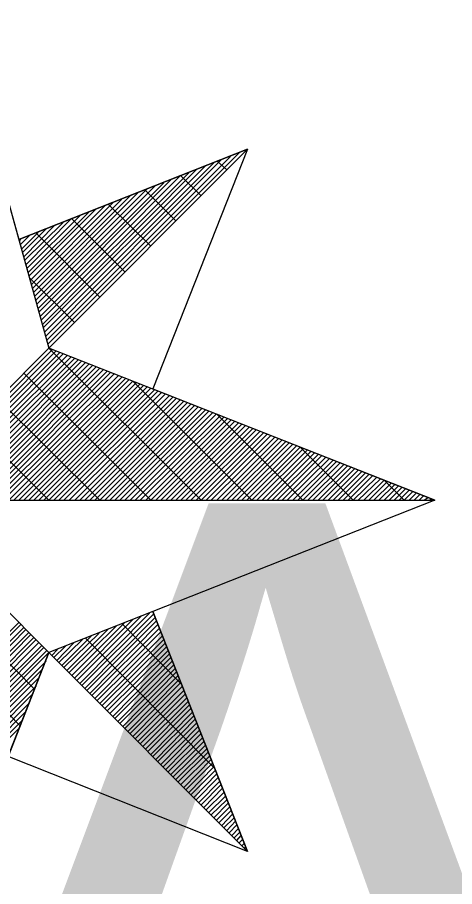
# Model space of a CAD drawing. Extents: x -729889 to -691139, y -995431 to -974354.
# Drawn here: x -725496.228 to -725495.167, y -978472.446 to -978470.34 of the extents above; entities that cross this region are included whole.
import ezdxf

# ---------------------------------------------------------------- set-up
doc = ezdxf.new("R2010")
doc.units = 0
doc.layers.add('Atributy', color=7, linetype='Continuous')
doc.layers.add('Světelný bod se zemním svítidlem', color=7, linetype='Continuous')

# ---------------------------------------------------------------- blocks, each defined once
blk = doc.blocks.new('Světlo')
at = {"layer": 'Světelný bod se zemním svítidlem'}
for p, q in [((0, 1.6939), (0.3687, 0.3687)), ((0, 1.6939), (0.2957, 0.6313)), ((0.8504, 0.8504), (0.2957, 0.6313)), ((0.2957, 0.6313), (0.8504, 0.8504)), ((0.3687, 0.3687), (0.8504, 0.8504)), ((0.8504, 0.8504), (0.3687, 0.3687)), ((0.8504, 0.8504), (0.6209, 0.2696)), ((0.3617, 0.3983), (0.7878, 0.8261)), ((0.3635, 0.3878), (0.8087, 0.833)), ((0.367, 0.3791), (0.8296, 0.8417)), ((0.353, 0.4261), (0.727, 0.8017)), ((0.3548, 0.4174), (0.7478, 0.8104)), ((0.3583, 0.407), (0.7687, 0.8174)), ((0.8, 0.8), (0.7774, 0.8209)), ((0.3478, 0.4452), (0.687, 0.7861)), ((0.3496, 0.4365), (0.7078, 0.793)), ((0.7374, 0.7374), (0.6887, 0.7861)), ((0.3391, 0.4748), (0.6261, 0.7617)), ((0.3426, 0.4643), (0.647, 0.7687)), ((0.3443, 0.4557), (0.6661, 0.7774)), ((0.3322, 0.5043), (0.5652, 0.7374)), ((0.3339, 0.4939), (0.5861, 0.7461)), ((0.3374, 0.4852), (0.6052, 0.753)), ((0.6765, 0.6765), (0.6017, 0.7513)), ((0.327, 0.5235), (0.5252, 0.7217)), ((0.3287, 0.513), (0.5443, 0.7287)), ((0.6157, 0.6157), (0.513, 0.7165)), ((0.3183, 0.5513), (0.4643, 0.6974)), ((0.32, 0.5426), (0.4835, 0.7061)), ((0.3235, 0.5322), (0.5043, 0.713)), ((0.313, 0.5704), (0.4226, 0.6817)), ((0.3148, 0.5617), (0.4435, 0.6887)), ((0.553, 0.553), (0.4243, 0.6817)), ((0.3043, 0.6), (0.3617, 0.6574)), ((0.3078, 0.5896), (0.3826, 0.6661)), ((0.3096, 0.5809), (0.4035, 0.673)), ((0.2974, 0.6278), (0.3009, 0.633)), ((0.2991, 0.6191), (0.3217, 0.6417)), ((0.3026, 0.6087), (0.3426, 0.6487)), ((0.4922, 0.4922), (0.3374, 0.647)), ((0.2957, 0.6313), (0.3687, 0.3687)), ((0.4313, 0.4296), (0.3217, 0.5391)), ((0.3687, 0.3687), (0, 0)), ((0.3687, 0.3687), (0, 0)), ((0, 0), (0.3687, 0.3687)), ((0.0122, 0), (0.3774, 0.3652)), ((0.0243, 0), (0.3861, 0.3617)), ((0.0365, 0), (0.3948, 0.3583)), ((1.3043, 0), (0.3687, 0.3687)), ((0.7374, 0), (0.3687, 0.3687)), ((0.0487, 0), (0.4035, 0.3548)), ((0.0609, 0), (0.4139, 0.3513)), ((0.073, 0), (0.4226, 0.3478)), ((0.0852, 0), (0.4313, 0.3443)), ((0.0991, 0), (0.44, 0.3409)), ((0.1113, 0), (0.4487, 0.3374)), ((0.1235, 0), (0.4574, 0.3339)), ((0.1357, 0), (0.4661, 0.3304)), ((0.1478, 0), (0.4748, 0.327)), ((0.16, 0), (0.4835, 0.3235)), ((0.1722, 0), (0.4922, 0.32)), ((0.1843, 0), (0.5009, 0.3165)), ((0.1965, 0), (0.5096, 0.313)), ((0.2087, 0), (0.5183, 0.3096)), ((0.2209, 0), (0.527, 0.3061)), ((0.233, 0), (0.5374, 0.3026)), ((0.2452, 0), (0.5461, 0.2991)), ((0.2574, 0), (0.5548, 0.2957)), ((0.6157, 0), (0.3078, 0.3078)), ((0.2713, 0), (0.5635, 0.2922)), ((0.2835, 0), (0.5722, 0.2887)), ((0.2957, 0), (0.5809, 0.2852)), ((0.3078, 0), (0.5896, 0.2817)), ((0.32, 0), (0.5983, 0.2783)), ((0.3322, 0), (0.607, 0.2748)), ((0.8609, 0), (0.5722, 0.2887)), ((0.3443, 0), (0.6157, 0.2713)), ((0.3565, 0), (0.6243, 0.2678)), ((0.3687, 0), (0.633, 0.2643)), ((0.3809, 0), (0.6417, 0.2609)), ((0.393, 0), (0.6504, 0.2574)), ((0.4052, 0), (0.6609, 0.2539)), ((0.6209, 0.2696), (1.3043, 0)), ((0.4922, 0), (0.2452, 0.2452)), ((0.4174, 0), (0.6696, 0.2504)), ((0.4313, 0), (0.6783, 0.247)), ((0.4435, 0), (0.687, 0.2435)), ((0.4557, 0), (0.6957, 0.24)), ((0.4678, 0), (0.7043, 0.2365)), ((0.48, 0), (0.713, 0.233)), ((0.4922, 0), (0.7217, 0.2296)), ((0.5043, 0), (0.7304, 0.2261)), ((0.5165, 0), (0.7391, 0.2226)), ((0.5287, 0), (0.7478, 0.2191)), ((0.5409, 0), (0.7565, 0.2157)), ((0.553, 0), (0.7652, 0.2122)), ((0.5652, 0), (0.7739, 0.2087)), ((0.5774, 0), (0.7843, 0.2052)), ((0.5896, 0), (0.793, 0.2017)), ((0.6035, 0), (0.8017, 0.1983)), ((0.6157, 0), (0.8104, 0.1948)), ((0.6278, 0), (0.8191, 0.1913)), ((0.9843, 0), (0.7757, 0.2087)), ((0.3687, 0), (0.1843, 0.1843)), ((0.64, 0), (0.8278, 0.1878)), ((0.6522, 0), (0.8365, 0.1843)), ((0.6643, 0), (0.8452, 0.1809)), ((0.6765, 0), (0.8539, 0.1774)), ((0.6887, 0), (0.8626, 0.1739)), ((0.7009, 0), (0.8713, 0.1704)), ((0.713, 0), (0.88, 0.167)), ((0.7252, 0), (0.8887, 0.1635)), ((0.7374, 0), (0.8974, 0.16)), ((0.7496, 0), (0.9061, 0.1565)), ((0.7617, 0), (0.9165, 0.153)), ((0.7757, 0), (0.9252, 0.1496)), ((0.7878, 0), (0.9339, 0.1461)), ((0.8, 0), (0.9426, 0.1426)), ((0.8122, 0), (0.9513, 0.1391)), ((0.8243, 0), (0.96, 0.1357)), ((0.8365, 0), (0.9687, 0.1322)), ((0.8487, 0), (0.9774, 0.1287)), ((1.1061, 0), (0.9774, 0.1287)), ((0.8609, 0), (0.9861, 0.1252)), ((0.873, 0), (0.9948, 0.1217)), ((0.8852, 0), (1.0035, 0.1183)), ((0.8974, 0), (1.0122, 0.1148)), ((0.9096, 0), (1.0209, 0.1113)), ((0.9217, 0), (1.0296, 0.1078)), ((0.9339, 0), (1.04, 0.1043)), ((0.9461, 0), (1.0487, 0.1009)), ((0.96, 0), (1.0574, 0.0974)), ((0.9722, 0), (1.0661, 0.0939)), ((0.9843, 0), (1.0748, 0.0904)), ((0.9965, 0), (1.0835, 0.087)), ((1.0087, 0), (1.0922, 0.0835)), ((1.0209, 0), (1.1009, 0.08)), ((1.033, 0), (1.1096, 0.0765)), ((1.0452, 0), (1.1183, 0.073)), ((1.0574, 0), (1.127, 0.0696)), ((1.0696, 0), (1.1357, 0.0661)), ((1.0817, 0), (1.1443, 0.0626)), ((1.0939, 0), (1.153, 0.0591)), ((1.1061, 0), (1.1635, 0.0557)), ((1.1183, 0), (1.1722, 0.0522)), ((1.1322, 0), (1.1809, 0.0487)), ((1.1443, 0), (1.1896, 0.0452)), ((1.2296, 0), (1.1809, 0.0487)), ((1.1565, 0), (1.1983, 0.0417)), ((1.1687, 0), (1.207, 0.0383)), ((1.1809, 0), (1.2157, 0.0348)), ((1.193, 0), (1.2243, 0.0313)), ((1.2052, 0), (1.233, 0.0278)), ((1.2174, 0), (1.2417, 0.0243)), ((-1.3043, 0), (1.3043, 0)), ((0.3687, -0.3687), (0, 0)), ((0, 0), (1.3043, 0)), ((0.3687, -0.3687), (0, 0)), ((0.3687, -0.3687), (0, 0)), ((1.3043, 0), (0.6209, -0.2696)), ((1.2296, 0), (1.2504, 0.0209)), ((1.2417, 0), (1.2591, 0.0174)), ((1.2539, 0), (1.2678, 0.0139)), ((1.2661, 0), (1.2765, 0.0104)), ((1.2783, 0), (1.287, 0.007)), ((1.2904, 0), (1.2957, 0.0035)), ((1.3043, 0), (1.3043, 0)), ((0.3339, -0.4574), (0, -0.1235)), ((0.2991, -0.5461), (0, -0.2452)), ((0.6209, -0.2696), (0.3687, -0.3687)), ((0.4435, -0.4435), (0.6122, -0.273)), ((0.8504, -0.8504), (0.6209, -0.2696)), ((0.6209, -0.2696), (0.8504, -0.8504)), ((0.4313, -0.4296), (0.5722, -0.2887)), ((0.4365, -0.4365), (0.593, -0.28)), ((0.4487, -0.4487), (0.6226, -0.2748)), ((0.4557, -0.4557), (0.6261, -0.2835)), ((0.4609, -0.4609), (0.6296, -0.2922)), ((0, -0.5896), (0.2957, -0.2957)), ((0, -0.6017), (0.3009, -0.3009)), ((0, -0.6157), (0.3078, -0.3078)), ((0, -0.6278), (0.313, -0.313)), ((0.4122, -0.4122), (0.5113, -0.313)), ((0.4174, -0.4174), (0.5322, -0.3043)), ((0.4243, -0.4243), (0.5513, -0.2974)), ((0.4678, -0.4678), (0.633, -0.3009)), ((0.473, -0.473), (0.6365, -0.3096)), ((0.6887, -0.4435), (0.5461, -0.2991)), ((0, -0.64), (0.32, -0.32)), ((0, -0.6522), (0.3252, -0.3252)), ((0, -0.6643), (0.3322, -0.3322)), ((0.4, -0.4), (0.4713, -0.3287)), ((0.4052, -0.4052), (0.4904, -0.3217)), ((0.7687, -0.647), (0.4574, -0.3339)), ((0.48, -0.48), (0.64, -0.3183)), ((0.4852, -0.4852), (0.6435, -0.3287)), ((0, -0.6765), (0.3374, -0.3374)), ((0, -0.6887), (0.3443, -0.3443)), ((0, -0.7009), (0.3513, -0.3513)), ((0, -0.713), (0.3565, -0.3565)), ((0.3809, -0.3809), (0.4087, -0.353)), ((0.3878, -0.3878), (0.4296, -0.3443)), ((0.393, -0.393), (0.4504, -0.3374)), ((0.4922, -0.4922), (0.647, -0.3374)), ((0.4974, -0.4974), (0.6504, -0.3461)), ((0.5043, -0.5043), (0.6539, -0.3548)), ((0, -0.7252), (0.3635, -0.3635)), ((0, -1.3043), (0.3687, -0.3687)), ((0, -1.3043), (0.3687, -0.3687)), ((0, -0.7374), (0.3687, -0.3687)), ((0.3687, -0.3687), (0.2696, -0.6209)), ((0.3687, -0.3687), (0.8504, -0.8504)), ((0.3687, -0.3687), (0.8504, -0.8504)), ((0.3757, -0.3757), (0.3896, -0.3617)), ((0.5096, -0.5096), (0.6574, -0.3635)), ((0.5165, -0.5165), (0.6609, -0.3722)), ((0, -0.7496), (0.3617, -0.3896)), ((0.5235, -0.5235), (0.6643, -0.3809)), ((0.5287, -0.5287), (0.6678, -0.3896)), ((0.5357, -0.5357), (0.6713, -0.3983)), ((0, -0.7617), (0.353, -0.4087)), ((0.5409, -0.5409), (0.6748, -0.407)), ((0.5478, -0.5478), (0.6783, -0.4157)), ((0, -0.7739), (0.3443, -0.4296)), ((0.553, -0.553), (0.6817, -0.4243)), ((0.56, -0.56), (0.6852, -0.433)), ((0.5652, -0.5652), (0.6887, -0.4417)), ((0, -0.7878), (0.3374, -0.4504)), ((0.5722, -0.5722), (0.6922, -0.4504)), ((0.5774, -0.5774), (0.6957, -0.4609)), ((0, -0.8), (0.3287, -0.4696)), ((0.5843, -0.5843), (0.6991, -0.4696)), ((0.5896, -0.5896), (0.7026, -0.4783)), ((0, -0.8122), (0.3217, -0.4904)), ((0.5965, -0.5965), (0.7061, -0.487)), ((0.6035, -0.6017), (0.7096, -0.4957)), ((0.6087, -0.6087), (0.713, -0.5043)), ((0, -0.8243), (0.313, -0.5113)), ((0.6157, -0.6157), (0.7165, -0.513)), ((0.6209, -0.6209), (0.72, -0.5217)), ((0, -0.8365), (0.3043, -0.5322)), ((0.6278, -0.6278), (0.7235, -0.5304)), ((0.633, -0.633), (0.727, -0.5391)), ((0, -0.8487), (0.2974, -0.5513)), ((0.64, -0.64), (0.7304, -0.5478)), ((0.6452, -0.6452), (0.7339, -0.5565)), ((0.6522, -0.6522), (0.7374, -0.5652)), ((0.6574, -0.6574), (0.7409, -0.5757)), ((0.6643, -0.6643), (0.7443, -0.5843)), ((0.6696, -0.6696), (0.7478, -0.593)), ((0.6765, -0.6765), (0.7513, -0.6017)), ((0.6817, -0.6817), (0.7548, -0.6104)), ((0.8504, -0.8504), (0.2696, -0.6209)), ((0.6887, -0.6887), (0.7583, -0.6191)), ((0.6957, -0.6957), (0.7617, -0.6278)), ((0.7009, -0.7009), (0.7652, -0.6365)), ((0.7078, -0.7078), (0.7687, -0.6452)), ((0.713, -0.713), (0.7722, -0.6539)), ((0.72, -0.72), (0.7757, -0.6626)), ((0.7252, -0.7252), (0.7791, -0.6713)), ((0.7322, -0.7322), (0.7826, -0.68)), ((0.7374, -0.7374), (0.7861, -0.6887)), ((0.7443, -0.7443), (0.7896, -0.6974)), ((0.7496, -0.7496), (0.793, -0.7078)), ((0.7565, -0.7565), (0.7965, -0.7165)), ((0.7617, -0.7617), (0.8, -0.7252)), ((0.7687, -0.7687), (0.8035, -0.7339)), ((0.7757, -0.7739), (0.807, -0.7426)), ((0.7809, -0.7809), (0.8104, -0.7513)), ((0.7878, -0.7878), (0.8139, -0.76)), ((0.793, -0.793), (0.8174, -0.7687)), ((0.8, -0.8), (0.8209, -0.7774)), ((0.8052, -0.8052), (0.8243, -0.7861)), ((0.8122, -0.8122), (0.8278, -0.7948)), ((0.8174, -0.8174), (0.8313, -0.8035)), ((0.8243, -0.8243), (0.8348, -0.8122)), ((0.8296, -0.8296), (0.8383, -0.8209)), ((0.8365, -0.8365), (0.8417, -0.8313)), ((0.8417, -0.8417), (0.8452, -0.84)), ((0.8487, -0.8487), (0.8487, -0.8487))]:
    blk.add_line(p, q, dxfattribs=at)

msp = doc.modelspace()

# ---------------------------------------------------------------- block references
at = {"layer": 'Světelný bod se zemním svítidlem', "xscale": 1.0005800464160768, "yscale": 1.0005800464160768}
msp.add_blockref('Světlo', (-725496.52, -978471.51), dxfattribs=at)

# ---------------------------------------------------------------- texts
at = {"layer": 'Atributy'}
msp.add_text('A-0191', height=2, dxfattribs=at).set_placement((-725496.52, -978473.5176))

doc.saveas('drawing.dxf')
